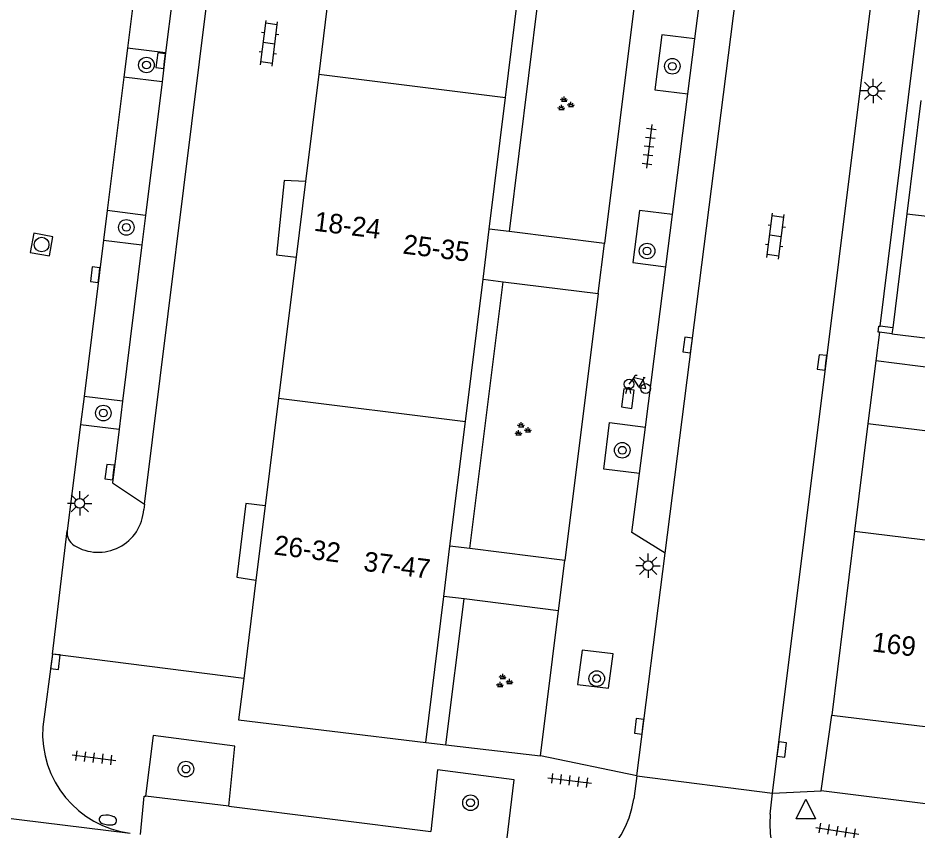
# Model space of a CAD drawing. Extents: x 131000 to 133014, y 396499 to 399001.
# Drawn here: x 131480.21 to 131526.4, y 396813.08 to 396854.75 of the extents above; entities that cross this region are included whole.
import ezdxf

# ---------------------------------------------------------------- set-up
doc = ezdxf.new("R2010")
doc.units = 0
for name, color, linetype in [('gg-afsc-muur', 7, 'Continuous'), ('gg-anno-huisnummerreeks BGT', 7, 'Continuous'), ('gg-bbg-bijgebouw', 7, 'Continuous'), ('gg-bbg-gedigitaliseerde bebouwing', 7, 'Continuous'), ('gg-bbg-gedigitaliseerde bijgebouw', 7, 'Continuous'), ('gg-bbg-hoofdgebouw', 7, 'Continuous'), ('gg-bbg-tussenscheiding', 7, 'Continuous'), ('gg-knt-verharding', 7, 'Continuous'), ('gg-knt-verharding nz', 7, 'Continuous'), ('gt-grn-groengrens', 7, 'Continuous'), ('gt-grn-weggrens', 7, 'Continuous'), ('gt-symb-boom', 7, 'Continuous'), ('gt-symb-brandkraan', 7, 'Continuous'), ('gt-symb-fietsenrek', 7, 'Continuous'), ('gt-symb-groenvak', 7, 'Continuous'), ('gt-symb-klinker verharding', 7, 'Continuous'), ('gt-symb-kolk', 7, 'Continuous'), ('gt-symb-lichtmast', 7, 'Continuous'), ('gt-symb-rioolschacht', 7, 'Continuous'), ('gt-symb-tegel verharding', 7, 'Continuous'), ('gt-symb-waterafsluiter', 7, 'Continuous')]:
    doc.layers.add(name, color=color, linetype=linetype)

# ---------------------------------------------------------------- blocks, each defined once
blk = doc.blocks.new('gt0-KOLK')
at = {"layer": 'gt-symb-kolk'}
blk.add_lwpolyline([(0, 0), (0.375, 0), (0.375, 0.4), (-0.375, 0.4), (-0.375, 0), (0, 0)], dxfattribs=at)
blk = doc.blocks.new('gt0-KL1')
at = {"layer": 'gt-symb-klinker verharding'}
for p, q in [((-1.15, 0.3), (1.15, 0.3)), ((-1, -0.3), (-1, 0.3)), ((-0.5, 0.3), (-0.5, 0.45)), ((0, -0.3), (0, 0.3)), ((0.5, 0.3), (0.5, 0.45)), ((1, -0.3), (1, 0.3)), ((-1.15, -0.3), (1.15, -0.3)), ((-0.5, -0.45), (-0.5, -0.3)), ((0.5, -0.45), (0.5, -0.3))]:
    blk.add_line(p, q, dxfattribs=at)
blk = doc.blocks.new('gt0-LMAST')
at = {"layer": 'gt-symb-lichtmast'}
for p, q in [((-0.005, 0.246), (-0.005, 0.621)), ((-0.182, 0.173), (-0.447, 0.438)), ((0.172, 0.173), (0.437, 0.438)), ((-0.255, -0.004), (-0.63, -0.004)), ((-0.182, -0.181), (-0.447, -0.446)), ((-0.005, -0.254), (-0.005, -0.629)), ((0.437, -0.446), (0.172, -0.181)), ((0.245, -0.004), (0.62, -0.004))]:
    blk.add_line(p, q, dxfattribs=at)
blk.add_circle((-0.005, -0.004), 0.25, dxfattribs=at)
blk = doc.blocks.new('gt0-TEG1')
at = {"layer": 'gt-symb-tegel verharding'}
for p, q in [((-1.125, 0), (1.125, 0)), ((-0.9, -0.25), (-0.9, 0.25)), ((-0.45, -0.25), (-0.45, 0.25)), ((0, -0.25), (0, 0.25)), ((0.45, -0.25), (0.45, 0.25)), ((0.9, -0.25), (0.9, 0.25))]:
    blk.add_line(p, q, dxfattribs=at)
blk = doc.blocks.new('gt0-BOOM')
at = {"layer": 'gt-symb-boom'}
for radius in [0.4, 0.2]:
    blk.add_circle((0, 0), radius, dxfattribs=at)
blk = doc.blocks.new('gt0-WAFSL')
at = {"layer": 'gt-symb-waterafsluiter'}
for p, q in [((-0.5, -0.333), (0, 0.667)), ((0, 0.667), (0.5, -0.333)), ((0.5, -0.333), (-0.5, -0.333))]:
    blk.add_line(p, q, dxfattribs=at)
blk = doc.blocks.new('gt0-GRVAK')
at = {"layer": 'gt-symb-groenvak'}
for p, q in [((-0.11, 0.189), (-0.228, 0.24)), ((-0.182, 0.153), (0.088, 0.153)), ((-0.091, 0.211), (-0.156, 0.322)), ((-0.047, 0.214), (-0.047, 0.393)), ((-0.004, 0.211), (0.061, 0.322)), ((0.015, 0.189), (0.133, 0.24)), ((0.262, -0.052), (0.197, 0.059)), ((0.305, -0.049), (0.305, 0.13)), ((0.349, -0.052), (0.414, 0.059)), ((-0.245, -0.228), (-0.363, -0.177)), ((-0.318, -0.264), (-0.047, -0.264)), ((-0.226, -0.206), (-0.291, -0.095)), ((-0.183, -0.203), (-0.183, -0.024)), ((-0.139, -0.206), (-0.074, -0.095)), ((-0.12, -0.228), (-0.002, -0.177)), ((0.243, -0.074), (0.125, -0.023)), ((0.17, -0.11), (0.441, -0.11)), ((0.368, -0.074), (0.486, -0.023))]:
    blk.add_line(p, q, dxfattribs=at)
blk = doc.blocks.new('gt0-FREK')
at = {"layer": 'gt-symb-fietsenrek'}
for p, q in [((0.259, 0.762), (0.294, 0.823)), ((0.54, 0.335), (0.259, 0.762)), ((0.294, 0.823), (0.767, 0.714)), ((0.767, 0.714), (0.54, 0.335)), ((0.757, 0.841), (0.866, 0.816)), ((0.767, 0.714), (0.84, 0.822)), ((0.895, 0.252), (0.767, 0.714))]:
    blk.add_line(p, q, dxfattribs=at)
for points in [[(0.294, 0.823), (0.36, 0.937), (0.452, 0.935)], [(0.036, 0.476), (0.228, 0.708), (0.259, 0.762)], [(-0.124, 0), (-0.047, 0.312), (0.053, 0.312), (0.12, 0)], [(0.54, 0.335), (0.555, 0.305), (0.895, 0.252)]]:
    blk.add_lwpolyline(points, dxfattribs=at)
for centre in [(0.036, 0.476), (0.895, 0.252)]:
    blk.add_circle(centre, 0.252, dxfattribs=at)
blk = doc.blocks.new('gt0-BR')
at = {"layer": 'gt-symb-brandkraan'}
for centre, radius, start, end in [((-0.244, 0), 0.206, 107.5669, 252.4331), ((0.599, -2.664), 3, 106.892, 107.5669), ((0, -0.691), 0.938, 73.108, 106.892), ((-0.599, -2.664), 3, 72.4331, 73.108), ((0.244, 0), 0.206, 287.567, 72.4331), ((0.599, 2.664), 3, 252.4331, 253.108), ((0, 0.691), 0.938, 253.108, 286.8921), ((-0.599, 2.664), 3, 286.8921, 287.567)]:
    blk.add_arc(centre, radius, start, end, dxfattribs=at)
blk = doc.blocks.new('gt0-RS')
at = {"layer": 'gt-symb-rioolschacht'}
blk.add_lwpolyline([(-0.5, -0.5), (0.5, -0.5), (0.5, 0.5), (-0.5, 0.5)], close=True, dxfattribs=at)
blk.add_circle((0, 0), 0.375, dxfattribs=at)

msp = doc.modelspace()

# ---------------------------------------------------------------- linework, layer by layer
at = {"layer": 'gg-afsc-muur'}
for p, q in [((131525.098, 396838.858), (131524.461, 396838.937)), ((131525.06, 396838.55), (131524.423, 396838.629)), ((131523.83, 396833.94), (131523.13, 396828.42))]:
    msp.add_line(p, q, dxfattribs=at)
msp.add_lwpolyline([(131524.423, 396838.629), (131524.355, 396838.637), (131524.393, 396838.945), (131524.461, 396838.937)], dxfattribs=at)
at = {"layer": 'gg-bbg-bijgebouw'}
for p, q in [((131524.24, 396837.15), (131523.83, 396833.94)), ((131530.356, 396836.387), (131524.24, 396837.15))]:
    msp.add_line(p, q, dxfattribs=at)
at = {"layer": 'gg-bbg-gedigitaliseerde bebouwing'}
msp.add_line((131523.13, 396828.42), (131529.381, 396827.658), dxfattribs=at)
at = {"layer": 'gg-bbg-gedigitaliseerde bijgebouw'}
msp.add_lwpolyline([(131523.83, 396833.94), (131529.96, 396833.182), (131530.356, 396836.387)], dxfattribs=at)
at = {"layer": 'gg-bbg-hoofdgebouw'}
for p, q in [((131496.515, 396858.916), (131495.64, 396851.867)), ((131505.23, 396850.675), (131506.114, 396857.812)), ((131495.64, 396851.867), (131494.958, 396846.364)), ((131504.394, 396843.923), (131505.23, 396850.675)), ((131526.542, 396850.512), (131525.823, 396844.708)), ((131494.958, 396846.364), (131494.476, 396842.48)), ((131525.823, 396844.708), (131525.098, 396838.858)), ((131504.074, 396841.342), (131504.394, 396843.923)), ((131494.476, 396842.48), (131493.578, 396835.238)), ((131503.17, 396834.046), (131504.074, 396841.342)), ((131525.098, 396838.858), (131525.06, 396838.55)), ((131525.06, 396838.55), (131534.506, 396837.391)), ((131493.578, 396835.238), (131492.893, 396829.717)), ((131502.378, 396827.647), (131503.17, 396834.046)), ((131492.893, 396829.717), (131492.419, 396825.895)), ((131523.13, 396828.42), (131521.97, 396818.97)), ((131502.059, 396825.067), (131502.378, 396827.647)), ((131492.419, 396825.895), (131491.793, 396820.849)), ((131501.13, 396817.57), (131502.059, 396825.067)), ((131521.97, 396818.97), (131528.125, 396818.215))]:
    msp.add_line(p, q, dxfattribs=at)
msp.add_lwpolyline([(131491.793, 396820.849), (131491.53, 396818.73), (131501.13, 396817.57)], dxfattribs=at)
at = {"layer": 'gg-bbg-tussenscheiding'}
for p, q in [((131495.64, 396851.867), (131505.23, 396850.675)), ((131525.823, 396844.708), (131535.271, 396843.564)), ((131493.578, 396835.238), (131503.17, 396834.046))]:
    msp.add_line(p, q, dxfattribs=at)
at = {"layer": 'gg-knt-verharding'}
for p, q in [((131518.937, 396814.969), (131532.138, 396921.054)), ((131524.461, 396838.937), (131531.825, 396898.501)), ((131514.943, 396853.688), (131515.865, 396860.93)), ((131486.77, 396860.729), (131485.829, 396853.202)), ((131488.716, 396860.486), (131487.784, 396852.958)), ((131512.031, 396857.074), (131510.299, 396843.186)), ((131514.583, 396850.861), (131514.943, 396853.688)), ((131485.829, 396853.202), (131485.644, 396851.721)), ((131487.784, 396852.958), (131485.829, 396853.202)), ((131487.784, 396852.958), (131487.6, 396851.479)), ((131485.644, 396851.721), (131484.787, 396844.868)), ((131487.6, 396851.479), (131485.644, 396851.721)), ((131487.6, 396851.479), (131486.751, 396844.623)), ((131513.794, 396844.664), (131514.583, 396850.861)), ((131484.787, 396844.868), (131484.598, 396843.353)), ((131486.751, 396844.623), (131484.787, 396844.868)), ((131486.751, 396844.623), (131486.564, 396843.109)), ((131513.453, 396841.986), (131513.794, 396844.664)), ((131505.417, 396843.795), (131504.394, 396843.923)), ((131510.299, 396843.186), (131505.417, 396843.795)), ((131484.598, 396843.353), (131483.595, 396835.329)), ((131484.598, 396843.353), (131486.564, 396843.109)), ((131486.564, 396843.109), (131485.569, 396835.081)), ((131512.404, 396833.749), (131513.453, 396841.986)), ((131504.074, 396841.342), (131505.107, 396841.213)), ((131505.107, 396841.213), (131509.977, 396840.606)), ((131509.977, 396840.606), (131508.27, 396826.912)), ((131483.595, 396835.329), (131483.415, 396833.888)), ((131485.569, 396835.081), (131483.595, 396835.329)), ((131485.569, 396835.081), (131485.391, 396833.642)), ((131483.415, 396833.888), (131482.732, 396828.427)), ((131483.415, 396833.888), (131485.391, 396833.642)), ((131512.101, 396831.37), (131512.404, 396833.749)), ((131486.695, 396829.799), (131486.66, 396829.52)), ((131481.98, 396822.11), (131482.732, 396828.427)), ((131503.389, 396827.521), (131502.378, 396827.647)), ((131508.27, 396826.912), (131503.389, 396827.521)), ((131511.975, 396815.862), (131513.42, 396827.29)), ((131503.1, 396824.937), (131502.059, 396825.067)), ((131507.948, 396824.332), (131503.1, 396824.937)), ((131507.02, 396816.89), (131507.948, 396824.332)), ((131481.98, 396822.11), (131481.482, 396818.37)), ((131491.793, 396820.849), (131481.98, 396822.11)), ((131521.43, 396815.09), (131521.97, 396818.97)), ((131501.13, 396817.57), (131502.16, 396817.451)), ((131502.16, 396817.451), (131507.02, 396816.89)), ((131511.975, 396815.862), (131511.81, 396814.669)), ((131511.975, 396815.862), (131518.937, 396814.969)), ((131491.023, 396814.297), (131486.758, 396814.812)), ((131518.811, 396813.894), (131518.937, 396814.969)), ((131569.48, 396809.13), (131521.43, 396815.09)), ((131491.023, 396814.297), (131501.386, 396813.001))]:
    msp.add_line(p, q, dxfattribs=at)
for points in [[(131514.943, 396853.688), (131513.257, 396853.898), (131512.897, 396851.071), (131514.583, 396850.861)], [(131513.794, 396844.664), (131512.108, 396844.874), (131511.767, 396842.196), (131513.453, 396841.986)], [(131485.391, 396833.642), (131485.051, 396830.895), (131486.695, 396829.799)], [(131512.101, 396831.37), (131510.272, 396831.603), (131510.562, 396833.984), (131512.404, 396833.749)], [(131513.42, 396827.29), (131511.717, 396828.355), (131512.101, 396831.37)], [(131508.918, 396820.544), (131510.513, 396820.349), (131510.753, 396822.114), (131509.158, 396822.309), (131508.918, 396820.544)], [(131491.023, 396814.297), (131491.343, 396817.381), (131487.146, 396817.922), (131486.758, 396814.812)], [(131505.297, 396812.532), (131505.669, 396815.651), (131501.732, 396816.161), (131501.386, 396813.001)], [(131486.49, 396812.849), (131486.682, 396814.821), (131486.758, 396814.812)]]:
    msp.add_lwpolyline(points, dxfattribs=at)
for centre, radius, start, end in [((131484.329, 396829.666), 2.336, 237.9463, 356.4221), ((131483.501, 396828.341), 0.774, 173.619, 237.8288), ((131486.632, 396818.03), 5.162, 176.2238, 262.638), ((131506.839, 396815.389), 5.022, 263.9941, 351.7602), ((131523.975, 396813.413), 5.186, 174.6811, 260.4323)]:
    msp.add_arc(centre, radius, start, end, dxfattribs=at)
at = {"layer": 'gg-knt-verharding nz'}
for p, q in [((131486.695, 396829.799), (131492.657, 396877.718)), ((131513.42, 396827.29), (131519.618, 396875.966))]:
    msp.add_line(p, q, dxfattribs=at)
msp.add_lwpolyline([(131511.185, 396834.791), (131511.717, 396834.719), (131511.834, 396835.647), (131511.302, 396835.718), (131511.185, 396834.791)], dxfattribs=at)
at = {"layer": 'gt-grn-groengrens'}
for p, q in [((131507.132, 396857.685), (131505.417, 396843.795)), ((131503.389, 396827.521), (131505.107, 396841.213)), ((131502.16, 396817.451), (131503.1, 396824.937))]:
    msp.add_line(p, q, dxfattribs=at)
at = {"layer": 'gt-grn-weggrens'}
for p, q in [((131509.977, 396840.606), (131510.299, 396843.186)), ((131524.423, 396838.629), (131524.24, 396837.15)), ((131507.948, 396824.332), (131508.27, 396826.912)), ((131511.975, 396815.862), (131507.02, 396816.89)), ((131469.922, 396814.904), (131485.971, 396812.911)), ((131518.937, 396814.969), (131521.43, 396815.09))]:
    msp.add_line(p, q, dxfattribs=at)
for points in [[(131494.958, 396846.364), (131493.864, 396846.419), (131493.481, 396842.59), (131494.476, 396842.48)], [(131492.893, 396829.717), (131491.895, 396829.837), (131491.442, 396826.058), (131492.419, 396825.895)]]:
    msp.add_lwpolyline(points, dxfattribs=at)

# ---------------------------------------------------------------- block references
at = {"layer": 'gt-symb-boom'}
for p in [(131486.799, 396852.34), (131513.788, 396852.276), (131485.767, 396844.006), (131512.492, 396842.795), (131484.587, 396834.478), (131511.22, 396832.568), (131509.907, 396820.849), (131488.826, 396816.204), (131503.43, 396814.476)]:
    msp.add_blockref('gt0-BOOM', p, dxfattribs=at)
at = {"layer": 'gt-symb-brandkraan', "rotation": -7.181878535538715}
msp.add_blockref('gt0-BR', (131484.824, 396813.589), dxfattribs=at)
at = {"layer": 'gt-symb-fietsenrek'}
msp.add_blockref('gt0-FREK', (131511.529, 396835.484), dxfattribs=at)
at = {"layer": 'gt-symb-groenvak'}
for p in [(131508.282, 396850.328), (131506.077, 396833.622), (131505.132, 396820.698)]:
    msp.add_blockref('gt0-GRVAK', p, dxfattribs=at)
at = {"layer": 'gt-symb-klinker verharding'}
for p, rotation in [((131493.093, 396853.454), 82.93185994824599), ((131519.082, 396843.562), 82.76127349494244)]:
    msp.add_blockref('gt0-KL1', p, dxfattribs=dict(at, rotation=rotation))
at = {"layer": 'gt-symb-kolk'}
for p, rotation in [((131487.728, 396852.54), 83.1663276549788), ((131484.367, 396841.555), 82.64762064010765), ((131514.775, 396837.946), 82.81812146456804), ((131521.669, 396837.051), 83.10945167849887), ((131485.114, 396831.423), 82.93185994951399), ((131481.93, 396821.738), -97.181878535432), ((131512.283, 396818.371), 82.99574075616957), ((131519.204, 396817.234), -96.89054832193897)]:
    msp.add_blockref('gt0-KOLK', p, dxfattribs=dict(at, rotation=rotation))
at = {"layer": 'gt-symb-lichtmast'}
for p in [(131524.099, 396851.014), (131483.381, 396829.845), (131512.552, 396826.643)]:
    msp.add_blockref('gt0-LMAST', p, dxfattribs=at)
at = {"layer": 'gt-symb-rioolschacht', "rotation": -100.42265453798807}
msp.add_blockref('gt0-RS', (131481.419, 396843.125), dxfattribs=at)
at = {"layer": 'gt-symb-tegel verharding'}
for p, rotation in [((131512.596, 396848.167), -97.12501634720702), ((131484.103, 396816.789), -7.068140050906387), ((131508.522, 396815.619), -7.0042592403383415), ((131522.257, 396813.035), -9.094804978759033)]:
    msp.add_blockref('gt0-TEG1', p, dxfattribs=dict(at, rotation=rotation))
at = {"layer": 'gt-symb-waterafsluiter'}
msp.add_blockref('gt0-WAFSL', (131520.638, 396813.989), dxfattribs=at)

# ---------------------------------------------------------------- texts
at = {"layer": 'gg-anno-huisnummerreeks BGT'}
for s, rotation, p in [('18-24', 352.9, (131495.363, 396843.839)), ('25-35', 352.9, (131499.918, 396842.665)), ('26-32', 352.9, (131493.302, 396827.223)), ('37-47', 353, (131497.903, 396826.386)), ('169', 353, (131524.006, 396822.247))]:
    msp.add_text(s, height=1, rotation=rotation, dxfattribs=at).set_placement(p)

doc.saveas('drawing.dxf')
